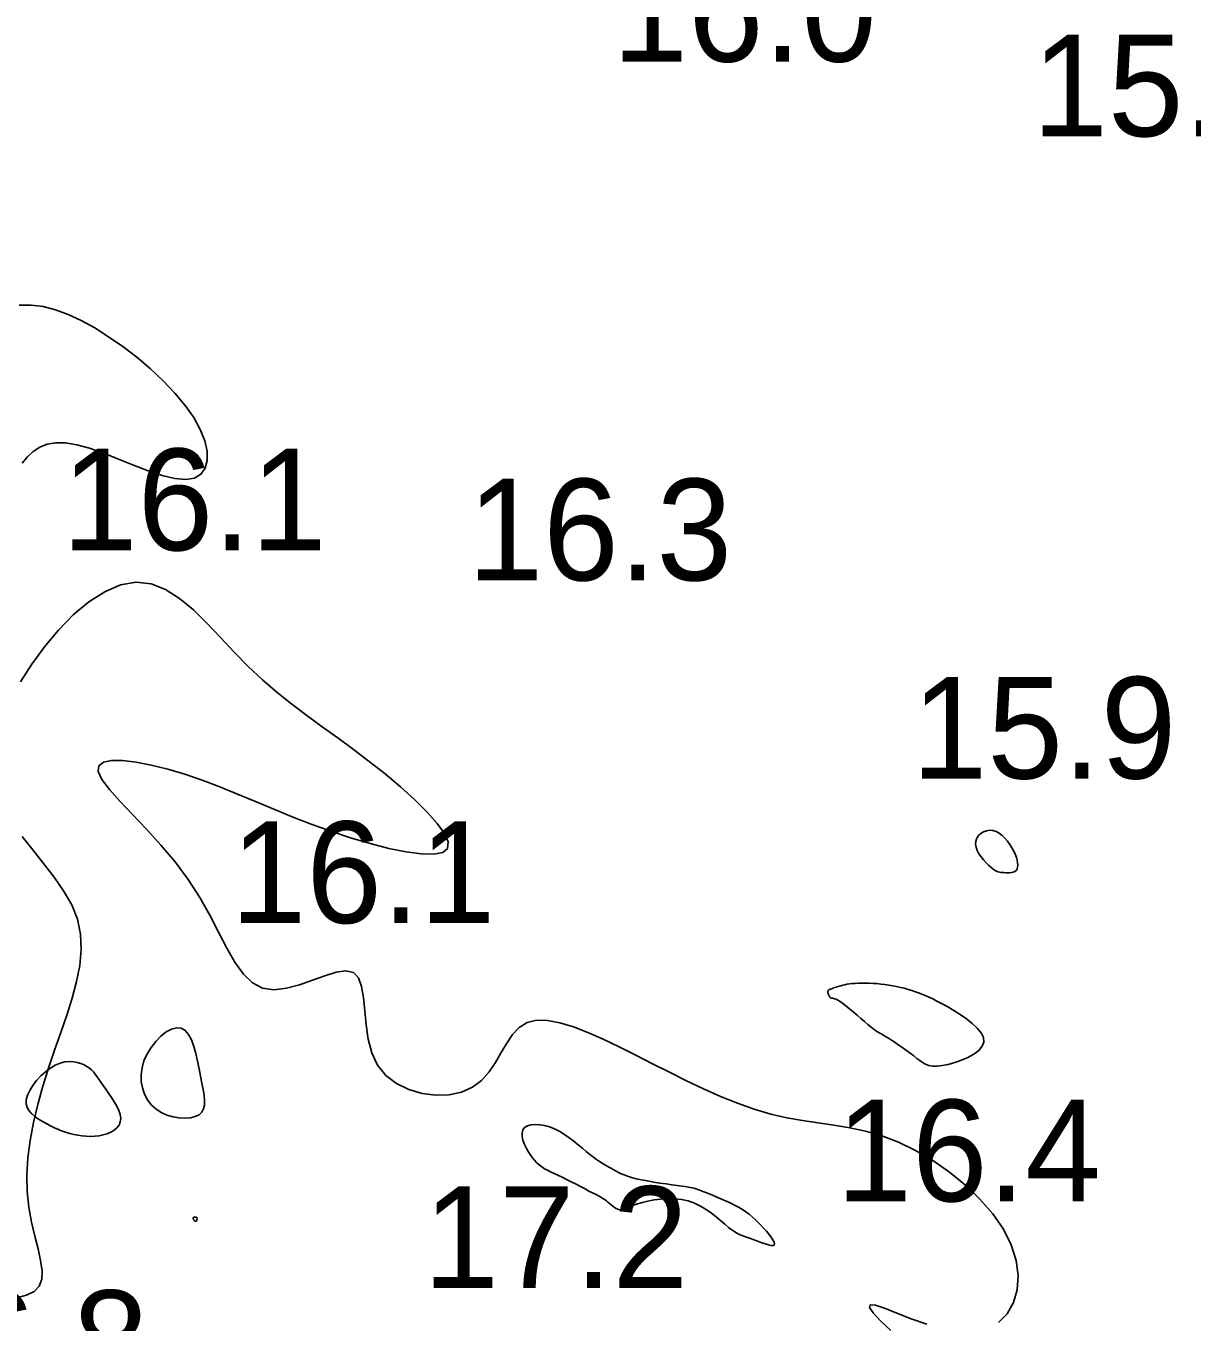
# Model space of a CAD drawing. Extents: x 3040093 to 3056816, y 408076 to 509144.
# Drawn here: x 3045225.6 to 3045282.9, y 434044.1 to 434107.9 of the extents above; entities that cross this region are included whole.
import ezdxf

# ---------------------------------------------------------------- set-up
doc = ezdxf.new("R2010")
doc.units = 0
doc.layers.add('V-CHAN-CONT-EL17', color=7, linetype='Continuous')
doc.layers.add('V-TOPO-SOUN-0610', color=7, linetype='Continuous')

msp = doc.modelspace()

# ---------------------------------------------------------------- linework, layer by layer
at = {"layer": 'V-CHAN-CONT-EL17'}
for points in [[(3045225.25, 434094.154), (3045225.838, 434094.154), (3045226.433, 434094.076), (3045227.039, 434093.921), (3045227.659, 434093.693), (3045228.298, 434093.394), (3045228.96, 434093.028), (3045229.645, 434092.598), (3045230.34, 434092.114), (3045231.03, 434091.585), (3045231.698, 434091.021), (3045232.328, 434090.432), (3045232.905, 434089.828), (3045233.412, 434089.22), (3045233.833, 434088.617), (3045234.154, 434088.03), (3045234.372, 434087.473), (3045234.485, 434086.96), (3045234.493, 434086.506), (3045234.393, 434086.126), (3045234.186, 434085.834), (3045233.868, 434085.644), (3045233.44, 434085.57), (3045232.904, 434085.622), (3045232.281, 434085.776), (3045231.594, 434086.006), (3045230.869, 434086.282), (3045230.13, 434086.576), (3045229.402, 434086.861), (3045228.708, 434087.107), (3045228.075, 434087.286), (3045227.519, 434087.377), (3045227.038, 434087.381), (3045226.621, 434087.306), (3045226.258, 434087.159), (3045225.94, 434086.949), (3045225.657, 434086.683), (3045225.399, 434086.37)], [(3045225.318, 434075.613), (3045225.863, 434076.483), (3045226.487, 434077.343), (3045227.173, 434078.162), (3045227.908, 434078.907), (3045228.673, 434079.548), (3045229.454, 434080.053), (3045230.235, 434080.389), (3045230.999, 434080.525), (3045231.735, 434080.44), (3045232.446, 434080.159), (3045233.136, 434079.718), (3045233.813, 434079.153), (3045234.483, 434078.499), (3045235.152, 434077.793), (3045235.826, 434077.07), (3045236.511, 434076.366), (3045237.212, 434075.709), (3045237.928, 434075.096), (3045238.659, 434074.516), (3045239.403, 434073.957), (3045240.157, 434073.407), (3045240.92, 434072.856), (3045241.691, 434072.292), (3045242.468, 434071.705), (3045243.245, 434071.086), (3045243.996, 434070.453), (3045244.693, 434069.823), (3045245.306, 434069.217), (3045245.804, 434068.655), (3045246.159, 434068.156), (3045246.342, 434067.739), (3045246.321, 434067.426), (3045246.079, 434067.229), (3045245.637, 434067.143), (3045245.027, 434067.156), (3045244.28, 434067.254), (3045243.429, 434067.426), (3045242.506, 434067.661), (3045241.542, 434067.945), (3045240.569, 434068.267), (3045239.614, 434068.616), (3045238.68, 434068.981), (3045237.764, 434069.356), (3045236.866, 434069.731), (3045235.982, 434070.099), (3045235.11, 434070.45), (3045234.249, 434070.777), (3045233.396, 434071.071), (3045232.553, 434071.324), (3045231.744, 434071.526), (3045230.995, 434071.67), (3045230.335, 434071.746), (3045229.791, 434071.746), (3045229.39, 434071.661), (3045229.16, 434071.482), (3045229.129, 434071.201), (3045229.312, 434070.812), (3045229.681, 434070.322), (3045230.196, 434069.743), (3045230.817, 434069.086), (3045231.505, 434068.362), (3045232.218, 434067.581), (3045232.918, 434066.755), (3045233.564, 434065.895), (3045234.126, 434065.015), (3045234.616, 434064.139), (3045235.054, 434063.296), (3045235.462, 434062.514), (3045235.861, 434061.819), (3045236.272, 434061.241), (3045236.715, 434060.807), (3045237.214, 434060.544), (3045237.779, 434060.468), (3045238.394, 434060.542), (3045239.033, 434060.715), (3045239.67, 434060.938), (3045240.28, 434061.16), (3045240.836, 434061.332), (3045241.313, 434061.402), (3045241.685, 434061.322), (3045241.936, 434061.055), (3045242.09, 434060.625), (3045242.181, 434060.071), (3045242.243, 434059.43), (3045242.31, 434058.741), (3045242.415, 434058.042), (3045242.592, 434057.371), (3045242.876, 434056.766), (3045243.289, 434056.259), (3045243.811, 434055.856), (3045244.412, 434055.56), (3045245.063, 434055.368), (3045245.732, 434055.284), (3045246.389, 434055.306), (3045247.004, 434055.435), (3045247.547, 434055.672), (3045247.995, 434056.012), (3045248.365, 434056.429), (3045248.678, 434056.894), (3045248.959, 434057.375), (3045249.231, 434057.842), (3045249.517, 434058.265), (3045249.841, 434058.613), (3045250.227, 434058.855), (3045250.691, 434058.968), (3045251.232, 434058.962), (3045251.839, 434058.849), (3045252.505, 434058.648), (3045253.22, 434058.371), (3045253.975, 434058.037), (3045254.762, 434057.658), (3045255.571, 434057.252), (3045256.395, 434056.833), (3045257.229, 434056.411), (3045258.069, 434055.995), (3045258.91, 434055.596), (3045259.75, 434055.223), (3045260.583, 434054.885), (3045261.405, 434054.592), (3045262.214, 434054.354), (3045263.005, 434054.174), (3045263.784, 434054.039), (3045264.556, 434053.925), (3045265.326, 434053.814), (3045266.1, 434053.684), (3045266.883, 434053.514), (3045267.681, 434053.284), (3045268.5, 434052.972), (3045269.34, 434052.564), (3045270.183, 434052.067), (3045271.007, 434051.493), (3045271.789, 434050.855), (3045272.507, 434050.166), (3045273.138, 434049.439), (3045273.66, 434048.686), (3045274.049, 434047.92), (3045274.288, 434047.156), (3045274.38, 434046.413), (3045274.331, 434045.713), (3045274.149, 434045.079), (3045273.841, 434044.532), (3045273.414, 434044.094)], [(3045225.115, 434045.316), (3045225.602, 434045.444), (3045225.979, 434045.627), (3045226.233, 434045.883), (3045226.357, 434046.224), (3045226.37, 434046.648), (3045226.299, 434047.147), (3045226.172, 434047.716), (3045226.015, 434048.346), (3045225.855, 434049.032), (3045225.718, 434049.766), (3045225.632, 434050.543), (3045225.617, 434051.354), (3045225.672, 434052.194), (3045225.787, 434053.056), (3045225.955, 434053.935), (3045226.167, 434054.825), (3045226.414, 434055.718), (3045226.689, 434056.609), (3045226.984, 434057.492), (3045227.287, 434058.361), (3045227.582, 434059.214), (3045227.849, 434060.051), (3045228.071, 434060.869), (3045228.227, 434061.668), (3045228.299, 434062.446), (3045228.268, 434063.202), (3045228.115, 434063.935), (3045227.829, 434064.644), (3045227.433, 434065.335), (3045226.96, 434066.012), (3045226.441, 434066.68), (3045225.909, 434067.346), (3045225.394, 434068.015)], [(3045269.901, 434044.013), (3045269.123, 434044.287), (3045268.413, 434044.564), (3045267.813, 434044.8), (3045267.365, 434044.952), (3045267.11, 434044.976), (3045267.078, 434044.843), (3045267.254, 434044.567), (3045267.613, 434044.179), (3045268.128, 434043.707)]]:
    msp.add_lwpolyline(points, dxfattribs=at)
for points in [[(3045272.933, 434066.599), (3045272.811, 434066.719), (3045272.686, 434066.855), (3045272.566, 434067.002), (3045272.459, 434067.158), (3045272.371, 434067.318), (3045272.312, 434067.478), (3045272.287, 434067.636), (3045272.303, 434067.787), (3045272.357, 434067.927), (3045272.442, 434068.052), (3045272.553, 434068.158), (3045272.685, 434068.241), (3045272.83, 434068.296), (3045272.985, 434068.321), (3045273.142, 434068.309), (3045273.298, 434068.26), (3045273.449, 434068.177), (3045273.594, 434068.066), (3045273.731, 434067.933), (3045273.858, 434067.783), (3045273.975, 434067.622), (3045274.078, 434067.457), (3045274.167, 434067.292), (3045274.241, 434067.134), (3045274.297, 434066.983), (3045274.337, 434066.843), (3045274.361, 434066.713), (3045274.367, 434066.596), (3045274.357, 434066.494), (3045274.329, 434066.407), (3045274.284, 434066.338), (3045274.222, 434066.287), (3045274.146, 434066.252), (3045274.06, 434066.231), (3045273.967, 434066.221), (3045273.872, 434066.22), (3045273.777, 434066.224), (3045273.687, 434066.231), (3045273.605, 434066.239), (3045273.533, 434066.246), (3045273.469, 434066.254), (3045273.41, 434066.266), (3045273.351, 434066.285), (3045273.288, 434066.315), (3045273.219, 434066.358), (3045273.138, 434066.418), (3045273.044, 434066.497)], [(3045265.06, 434060.228), (3045265.046, 434060.258), (3045265.033, 434060.289), (3045265.023, 434060.32), (3045265.018, 434060.351), (3045265.018, 434060.381), (3045265.025, 434060.409), (3045265.04, 434060.435), (3045265.065, 434060.459), (3045265.099, 434060.481), (3045265.141, 434060.501), (3045265.19, 434060.52), (3045265.245, 434060.539), (3045265.306, 434060.558), (3045265.371, 434060.578), (3045265.44, 434060.599), (3045265.512, 434060.622), (3045265.588, 434060.646), (3045265.67, 434060.67), (3045265.758, 434060.694), (3045265.856, 434060.717), (3045265.964, 434060.738), (3045266.083, 434060.757), (3045266.215, 434060.773), (3045266.362, 434060.785), (3045266.521, 434060.793), (3045266.691, 434060.797), (3045266.87, 434060.797), (3045267.056, 434060.793), (3045267.246, 434060.784), (3045267.44, 434060.77), (3045267.634, 434060.751), (3045267.828, 434060.728), (3045268.021, 434060.7), (3045268.213, 434060.667), (3045268.403, 434060.629), (3045268.593, 434060.587), (3045268.782, 434060.54), (3045268.97, 434060.488), (3045269.157, 434060.432), (3045269.343, 434060.37), (3045269.532, 434060.302), (3045269.727, 434060.225), (3045269.932, 434060.136), (3045270.15, 434060.034), (3045270.385, 434059.915), (3045270.641, 434059.778), (3045270.92, 434059.621), (3045271.224, 434059.442), (3045271.538, 434059.245), (3045271.846, 434059.033), (3045272.131, 434058.81), (3045272.375, 434058.581), (3045272.562, 434058.351), (3045272.674, 434058.122), (3045272.696, 434057.899), (3045272.615, 434057.687), (3045272.445, 434057.488), (3045272.205, 434057.305), (3045271.916, 434057.141), (3045271.596, 434056.999), (3045271.265, 434056.883), (3045270.941, 434056.794), (3045270.645, 434056.737), (3045270.392, 434056.712), (3045270.177, 434056.718), (3045269.993, 434056.751), (3045269.831, 434056.809), (3045269.684, 434056.887), (3045269.543, 434056.983), (3045269.4, 434057.094), (3045269.247, 434057.216), (3045269.078, 434057.346), (3045268.897, 434057.48), (3045268.709, 434057.615), (3045268.519, 434057.748), (3045268.335, 434057.874), (3045268.16, 434057.99), (3045268.001, 434058.092), (3045267.863, 434058.177), (3045267.75, 434058.243), (3045267.658, 434058.294), (3045267.579, 434058.336), (3045267.506, 434058.376), (3045267.432, 434058.421), (3045267.351, 434058.475), (3045267.255, 434058.546), (3045267.138, 434058.639), (3045266.994, 434058.759), (3045266.829, 434058.9), (3045266.649, 434059.055), (3045266.461, 434059.218), (3045266.271, 434059.38), (3045266.086, 434059.536), (3045265.913, 434059.676), (3045265.758, 434059.795), (3045265.627, 434059.886), (3045265.518, 434059.953), (3045265.429, 434059.999), (3045265.357, 434060.028), (3045265.301, 434060.044), (3045265.256, 434060.052), (3045265.221, 434060.056), (3045265.194, 434060.059), (3045265.171, 434060.066), (3045265.152, 434060.076), (3045265.136, 434060.089), (3045265.122, 434060.106), (3045265.109, 434060.125), (3045265.098, 434060.148), (3045265.086, 434060.172), (3045265.073, 434060.199)], [(3045234.23, 434054.448), (3045234.315, 434054.608), (3045234.357, 434054.799), (3045234.363, 434055.022), (3045234.34, 434055.276), (3045234.295, 434055.56), (3045234.235, 434055.872), (3045234.167, 434056.213), (3045234.097, 434056.58), (3045234.021, 434056.958), (3045233.935, 434057.331), (3045233.836, 434057.685), (3045233.72, 434058.003), (3045233.581, 434058.269), (3045233.416, 434058.467), (3045233.22, 434058.582), (3045232.993, 434058.602), (3045232.742, 434058.535), (3045232.479, 434058.393), (3045232.216, 434058.187), (3045231.963, 434057.93), (3045231.733, 434057.634), (3045231.537, 434057.31), (3045231.385, 434056.972), (3045231.287, 434056.629), (3045231.243, 434056.288), (3045231.25, 434055.956), (3045231.306, 434055.636), (3045231.408, 434055.336), (3045231.555, 434055.06), (3045231.742, 434054.815), (3045231.968, 434054.605), (3045232.23, 434054.435), (3045232.515, 434054.306), (3045232.814, 434054.215), (3045233.114, 434054.164), (3045233.404, 434054.149), (3045233.672, 434054.171), (3045233.906, 434054.229), (3045234.095, 434054.322)], [(3045227.745, 434053.397), (3045227.929, 434053.352), (3045228.124, 434053.313), (3045228.327, 434053.282), (3045228.536, 434053.261), (3045228.748, 434053.253), (3045228.962, 434053.259), (3045229.173, 434053.282), (3045229.38, 434053.324), (3045229.578, 434053.385), (3045229.76, 434053.464), (3045229.921, 434053.563), (3045230.055, 434053.679), (3045230.157, 434053.815), (3045230.221, 434053.969), (3045230.241, 434054.141), (3045230.214, 434054.33), (3045230.147, 434054.533), (3045230.047, 434054.745), (3045229.924, 434054.961), (3045229.786, 434055.175), (3045229.642, 434055.384), (3045229.5, 434055.583), (3045229.369, 434055.766), (3045229.256, 434055.93), (3045229.157, 434056.077), (3045229.067, 434056.207), (3045228.982, 434056.324), (3045228.896, 434056.428), (3045228.803, 434056.524), (3045228.7, 434056.611), (3045228.58, 434056.693), (3045228.44, 434056.77), (3045228.28, 434056.839), (3045228.103, 434056.893), (3045227.91, 434056.927), (3045227.704, 434056.937), (3045227.485, 434056.916), (3045227.257, 434056.859), (3045227.02, 434056.76), (3045226.779, 434056.618), (3045226.54, 434056.437), (3045226.31, 434056.228), (3045226.099, 434055.998), (3045225.914, 434055.757), (3045225.763, 434055.514), (3045225.655, 434055.276), (3045225.597, 434055.054), (3045225.594, 434054.854), (3045225.642, 434054.676), (3045225.729, 434054.518), (3045225.849, 434054.378), (3045225.991, 434054.253), (3045226.147, 434054.142), (3045226.308, 434054.043), (3045226.465, 434053.953), (3045226.611, 434053.871), (3045226.748, 434053.796), (3045226.879, 434053.727), (3045227.009, 434053.663), (3045227.139, 434053.604), (3045227.274, 434053.549), (3045227.418, 434053.496), (3045227.575, 434053.446)], [(3045254.845, 434049.634), (3045254.913, 434049.644), (3045254.986, 434049.668), (3045255.071, 434049.706), (3045255.174, 434049.755), (3045255.302, 434049.812), (3045255.462, 434049.875), (3045255.659, 434049.942), (3045255.899, 434050.011), (3045256.174, 434050.076), (3045256.479, 434050.132), (3045256.804, 434050.173), (3045257.142, 434050.195), (3045257.486, 434050.191), (3045257.826, 434050.156), (3045258.156, 434050.084), (3045258.469, 434049.973), (3045258.764, 434049.829), (3045259.039, 434049.662), (3045259.296, 434049.479), (3045259.534, 434049.291), (3045259.753, 434049.106), (3045259.953, 434048.933), (3045260.134, 434048.781), (3045260.296, 434048.657), (3045260.444, 434048.559), (3045260.581, 434048.48), (3045260.712, 434048.417), (3045260.842, 434048.364), (3045260.975, 434048.316), (3045261.115, 434048.267), (3045261.266, 434048.214), (3045261.432, 434048.152), (3045261.607, 434048.085), (3045261.781, 434048.02), (3045261.949, 434047.962), (3045262.101, 434047.915), (3045262.231, 434047.887), (3045262.33, 434047.883), (3045262.39, 434047.908), (3045262.406, 434047.966), (3045262.381, 434048.053), (3045262.323, 434048.165), (3045262.235, 434048.295), (3045262.126, 434048.438), (3045262, 434048.59), (3045261.863, 434048.743), (3045261.723, 434048.894), (3045261.582, 434049.037), (3045261.441, 434049.172), (3045261.296, 434049.301), (3045261.146, 434049.424), (3045260.987, 434049.542), (3045260.818, 434049.656), (3045260.635, 434049.768), (3045260.437, 434049.877), (3045260.222, 434049.985), (3045259.995, 434050.09), (3045259.763, 434050.191), (3045259.533, 434050.287), (3045259.311, 434050.376), (3045259.104, 434050.457), (3045258.918, 434050.527), (3045258.759, 434050.587), (3045258.633, 434050.635), (3045258.53, 434050.672), (3045258.441, 434050.701), (3045258.355, 434050.725), (3045258.262, 434050.746), (3045258.151, 434050.765), (3045258.013, 434050.786), (3045257.836, 434050.81), (3045257.614, 434050.84), (3045257.354, 434050.876), (3045257.067, 434050.916), (3045256.763, 434050.961), (3045256.453, 434051.01), (3045256.148, 434051.062), (3045255.859, 434051.117), (3045255.596, 434051.174), (3045255.367, 434051.234), (3045255.17, 434051.295), (3045255.001, 434051.357), (3045254.853, 434051.419), (3045254.723, 434051.483), (3045254.606, 434051.546), (3045254.496, 434051.609), (3045254.388, 434051.671), (3045254.278, 434051.732), (3045254.165, 434051.795), (3045254.046, 434051.863), (3045253.92, 434051.937), (3045253.787, 434052.022), (3045253.644, 434052.118), (3045253.49, 434052.23), (3045253.323, 434052.36), (3045253.143, 434052.508), (3045252.951, 434052.671), (3045252.747, 434052.843), (3045252.532, 434053.018), (3045252.307, 434053.189), (3045252.074, 434053.35), (3045251.833, 434053.497), (3045251.586, 434053.622), (3045251.334, 434053.72), (3045251.084, 434053.791), (3045250.843, 434053.832), (3045250.617, 434053.844), (3045250.415, 434053.826), (3045250.243, 434053.776), (3045250.109, 434053.693), (3045250.02, 434053.578), (3045249.98, 434053.43), (3045249.985, 434053.257), (3045250.028, 434053.065), (3045250.102, 434052.863), (3045250.2, 434052.658), (3045250.315, 434052.458), (3045250.441, 434052.271), (3045250.57, 434052.105), (3045250.697, 434051.966), (3045250.824, 434051.85), (3045250.953, 434051.751), (3045251.088, 434051.666), (3045251.232, 434051.587), (3045251.387, 434051.511), (3045251.557, 434051.432), (3045251.746, 434051.344), (3045251.954, 434051.244), (3045252.176, 434051.134), (3045252.406, 434051.017), (3045252.638, 434050.899), (3045252.864, 434050.782), (3045253.079, 434050.67), (3045253.275, 434050.567), (3045253.447, 434050.478), (3045253.589, 434050.405), (3045253.705, 434050.345), (3045253.8, 434050.295), (3045253.878, 434050.252), (3045253.945, 434050.213), (3045254.006, 434050.173), (3045254.066, 434050.13), (3045254.13, 434050.081), (3045254.201, 434050.023), (3045254.279, 434049.958), (3045254.362, 434049.89), (3045254.448, 434049.824), (3045254.534, 434049.762), (3045254.619, 434049.708), (3045254.7, 434049.667), (3045254.775, 434049.641)], [(3045233.857, 434049.121), (3045233.865, 434049.112), (3045233.872, 434049.104), (3045233.878, 434049.098), (3045233.884, 434049.093), (3045233.89, 434049.089), (3045233.895, 434049.086), (3045233.901, 434049.084), (3045233.908, 434049.082), (3045233.916, 434049.081), (3045233.923, 434049.08), (3045233.931, 434049.08), (3045233.938, 434049.08), (3045233.946, 434049.081), (3045233.952, 434049.083), (3045233.958, 434049.085), (3045233.963, 434049.088), (3045233.967, 434049.092), (3045233.97, 434049.096), (3045233.973, 434049.103), (3045233.976, 434049.11), (3045233.978, 434049.12), (3045233.981, 434049.131), (3045233.984, 434049.145), (3045233.987, 434049.161), (3045233.991, 434049.178), (3045233.993, 434049.196), (3045233.993, 434049.214), (3045233.992, 434049.232), (3045233.987, 434049.248), (3045233.979, 434049.263), (3045233.966, 434049.274), (3045233.948, 434049.282), (3045233.927, 434049.287), (3045233.903, 434049.288), (3045233.879, 434049.286), (3045233.855, 434049.282), (3045233.834, 434049.275), (3045233.816, 434049.266), (3045233.803, 434049.254), (3045233.797, 434049.241), (3045233.796, 434049.225), (3045233.799, 434049.209), (3045233.806, 434049.193), (3045233.815, 434049.176), (3045233.826, 434049.16), (3045233.837, 434049.145), (3045233.848, 434049.132)]]:
    msp.add_lwpolyline(points, close=True, dxfattribs=at)

# ---------------------------------------------------------------- texts
at = {"layer": 'V-TOPO-SOUN-0610'}
for s, p in [('16.0 ', (3045254.423, 434106.13)), ('15.9 ', (3045275.083, 434102.46)), ('16.1 ', (3045227.353, 434082.09)), ('16.3 ', (3045247.303, 434080.61)), ('15.9 ', (3045269.153, 434070.86)), ('16.1 ', (3045235.653, 434063.75)), ('16.4 ', (3045265.443, 434050.06)), ('17.2 ', (3045245.133, 434045.8)), ('16.8 ', (3045218.593, 434040.68))]:
    msp.add_text(s, height=5, dxfattribs=at).set_placement(p)

doc.saveas('drawing.dxf')
